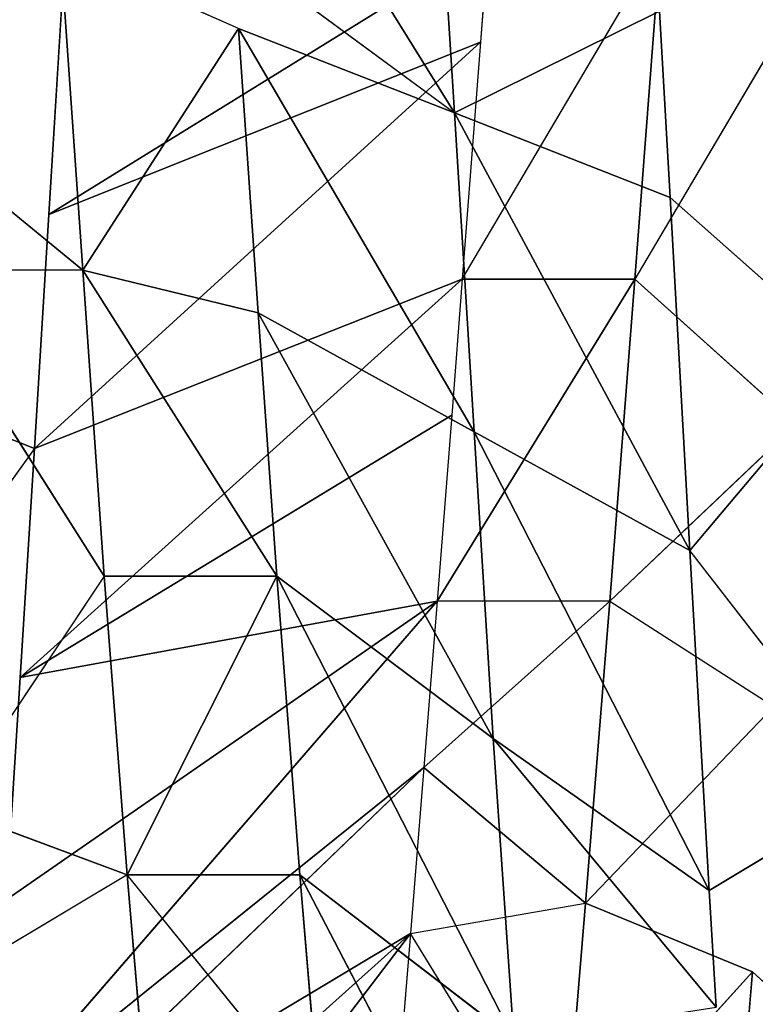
# Model space of a CAD drawing. Extents: x 0 to 40, y 0 to 81.9.
# Tile 493 of 623: x 32.358 to 32.731, y 74.03 to 74.529. Entities that reach past the tile are written whole.
import ezdxf

# ---------------------------------------------------------------- set-up
doc = ezdxf.new("R2010")
doc.units = 0
doc.header["$LTSCALE"] = 25.4
doc.layers.get('0').update_dxf_attribs({"color": 13, "linetype": 'CONTINUOUS'})

# ---------------------------------------------------------------- blocks, each defined once
blk = doc.blocks.new('ICE-TUBE-LED-S-8118_STL')
at = {"color": 0}
for p, q in [((74.63001, -10.25905, 44.13465), (74.49731, -10.16324, 44.18037)), ((74.63001, -10.25905, 44.13465), (74.6638, -10.17365, 44.12469)), ((74.72047, -10.28351, 47.49668), (74.79649, -10.19076, 47.51886)), ((74.56528, -10.29437, 47.43793), (74.72047, -10.19601, 47.49668)), ((74.72047, -10.28351, 47.49668), (74.72047, -10.19601, 47.49668)), ((74.41393, -10.30601, 47.3613), (74.4475, -10.21583, 47.38009)), ((74.56528, -10.29437, 47.43793), (74.4475, -10.21583, 47.38009)), ((74.08851, -10.22432, 44.39663), (74.38431, -10.44963, 44.65621)), ((74.08851, -10.22432, 44.39663), (74.38431, -10.44963, 44.65621)), ((74.41393, -10.30601, 47.3613), (74.36417, -10.2226, 47.33139)), ((74.188, -10.23088, 44.33215), (74.38431, -10.44963, 44.65621)), ((74.188, -10.23088, 44.33215), (74.38431, -10.44963, 44.65621)), ((74.25605, -10.23531, 44.29277), (74.38431, -10.44963, 44.65621)), ((74.25605, -10.23531, 44.29277), (74.38431, -10.44963, 44.65621)), ((74.25605, -10.23531, 44.29277), (74.46841, -10.45642, 44.60873)), ((74.25605, -10.23531, 44.29277), (74.46841, -10.45642, 44.60873)), ((74.29239, -10.23767, 44.27322), (74.46841, -10.45642, 44.60873)), ((74.29239, -10.23767, 44.27322), (74.46841, -10.45642, 44.60873)), ((74.29239, -10.23767, 44.27322), (74.55276, -10.46314, 44.56764)), ((74.29239, -10.23767, 44.27322), (74.55276, -10.46314, 44.56764)), ((74.40122, -10.24465, 44.22036), (74.55276, -10.46314, 44.56764)), ((74.40122, -10.24465, 44.22036), (74.55276, -10.46314, 44.56764)), ((74.51396, -10.25179, 44.17403), (74.40122, -10.24465, 44.22036)), ((74.55276, -10.46314, 44.56764), (74.51396, -10.25179, 44.17403)), ((74.51396, -10.25179, 44.17403), (74.64693, -10.47054, 44.52882)), ((74.51396, -10.25179, 44.17403), (74.64693, -10.47054, 44.52882)), ((74.51396, -10.25179, 44.17403), (74.71597, -10.47591, 44.50476)), ((74.51396, -10.25179, 44.17403), (74.71597, -10.47591, 44.50476)), ((74.63001, -10.25905, 44.13465), (74.51396, -10.25179, 44.17403)), ((74.55276, -10.46314, 44.56764), (74.51396, -10.25179, 44.17403)), ((74.63001, -10.25905, 44.13465), (74.71597, -10.47591, 44.50476)), ((74.63001, -10.25905, 44.13465), (74.71597, -10.47591, 44.50476)), ((74.63001, -10.25905, 44.13465), (74.83608, -10.48513, 44.47122)), ((74.63001, -10.25905, 44.13465), (74.83608, -10.48513, 44.47122)), ((74.74872, -10.26638, 44.10254), (74.63001, -10.25905, 44.13465)), ((74.74872, -10.26638, 44.10254), (74.83608, -10.48513, 44.47122)), ((74.74872, -10.26638, 44.10254), (74.83608, -10.48513, 44.47122)), ((74.74872, -10.26638, 44.10254), (74.88637, -10.48896, 44.46017)), ((74.74872, -10.26638, 44.10254), (74.88637, -10.48896, 44.46017)), ((74.8694, -10.27375, 44.07794), (74.74872, -10.26638, 44.10254)), ((74.72047, -10.28351, 47.49668), (74.88293, -10.27223, 47.53913)), ((74.72047, -10.28351, 47.49668), (74.88293, -10.27223, 47.53913)), ((74.84303, -10.36252, 47.53041), (74.88293, -10.27223, 47.53913)), ((74.56528, -10.38187, 47.43793), (74.72047, -10.28351, 47.49668)), ((74.56528, -10.38187, 47.43793), (74.72047, -10.28351, 47.49668)), ((74.6988, -10.37249, 47.48959), (74.72047, -10.28351, 47.49668)), ((74.6988, -10.37249, 47.48959), (74.72047, -10.28351, 47.49668)), ((74.84303, -10.36252, 47.53041), (74.72047, -10.28351, 47.49668)), ((74.84303, -10.36252, 47.53041), (74.72047, -10.28351, 47.49668)), ((74.41393, -10.30601, 47.3613), (74.56528, -10.29437, 47.43793)), ((74.41393, -10.30601, 47.3613), (74.56528, -10.29437, 47.43793)), ((74.56528, -10.38187, 47.43793), (74.56528, -10.29437, 47.43793)), ((74.56528, -10.38187, 47.43793), (74.56528, -10.29437, 47.43793)), ((74.41393, -10.30601, 47.3613), (74.26916, -10.31833, 47.2669)), ((74.41393, -10.30601, 47.3613), (74.26916, -10.31833, 47.2669)), ((74.29348, -10.40367, 47.28439), (74.41393, -10.30601, 47.3613)), ((74.41393, -10.39351, 47.3613), (74.41393, -10.30601, 47.3613)), ((74.88293, -10.35973, 47.53913), (74.80019, -10.4719, 47.71495)), ((74.84303, -10.36252, 47.53041), (74.63857, -10.48187, 47.6692)), ((74.84303, -10.36252, 47.53041), (74.63857, -10.48187, 47.6692)), ((74.6988, -10.37249, 47.48959), (74.84303, -10.36252, 47.53041)), ((74.6988, -10.37249, 47.48959), (74.84303, -10.36252, 47.53041)), ((74.84303, -10.36252, 47.53041), (74.80019, -10.4719, 47.71495)), ((74.6988, -10.37249, 47.48959), (74.48303, -10.49163, 47.6087)), ((74.6988, -10.37249, 47.48959), (74.48303, -10.49163, 47.6087)), ((74.56528, -10.38187, 47.43793), (74.6988, -10.37249, 47.48959)), ((74.56528, -10.38187, 47.43793), (74.6988, -10.37249, 47.48959)), ((74.63857, -10.48187, 47.6692), (74.6988, -10.37249, 47.48959)), ((74.63857, -10.48187, 47.6692), (74.6988, -10.37249, 47.48959)), ((74.56528, -10.38187, 47.43793), (74.33084, -10.50206, 47.532)), ((74.56528, -10.38187, 47.43793), (74.33084, -10.50206, 47.532)), ((74.41393, -10.39351, 47.3613), (74.56528, -10.38187, 47.43793)), ((74.41393, -10.39351, 47.3613), (74.56528, -10.38187, 47.43793)), ((74.56528, -10.38187, 47.43793), (74.48303, -10.49163, 47.6087)), ((74.56528, -10.38187, 47.43793), (74.48303, -10.49163, 47.6087)), ((74.18437, -10.51304, 47.43926), (74.41393, -10.39351, 47.3613)), ((74.18437, -10.51304, 47.43926), (74.41393, -10.39351, 47.3613)), ((74.29348, -10.40367, 47.28439), (74.41393, -10.39351, 47.3613)), ((74.41393, -10.39351, 47.3613), (74.33084, -10.50206, 47.532)), ((74.41393, -10.39351, 47.3613), (74.33084, -10.50206, 47.532)), ((74.38431, -10.44963, 44.65621), (74.25856, -10.43929, 44.74094)), ((74.25856, -10.52679, 44.74094), (74.38431, -10.44963, 44.65621)), ((74.46841, -10.45642, 44.60873), (74.38431, -10.44963, 44.65621)), ((74.38431, -10.44963, 44.65621), (74.39953, -10.53836, 44.6471)), ((74.46841, -10.45642, 44.60873), (74.39953, -10.53836, 44.6471)), ((74.55276, -10.46314, 44.56764), (74.46841, -10.45642, 44.60873)), ((74.46841, -10.45642, 44.60873), (74.55276, -10.55064, 44.56764)), ((74.64693, -10.47054, 44.52882), (74.55276, -10.46314, 44.56764)), ((74.55276, -10.55064, 44.56764), (74.55276, -10.46314, 44.56764)), ((74.71597, -10.56341, 44.50476), (74.55276, -10.46314, 44.56764)), ((74.96885, -10.46129, 47.74554), (74.80019, -10.4719, 47.71495)), ((74.96885, -10.46129, 47.74554), (74.80019, -10.4719, 47.71495)), ((74.71597, -10.47591, 44.50476), (74.64693, -10.47054, 44.52882)), ((74.80019, -10.4719, 47.71495), (74.57834, -10.59124, 47.84882)), ((74.80019, -10.4719, 47.71495), (74.57834, -10.59124, 47.84882)), ((74.63857, -10.48187, 47.6692), (74.80019, -10.4719, 47.71495)), ((74.63857, -10.48187, 47.6692), (74.80019, -10.4719, 47.71495)), ((74.83608, -10.48513, 44.47122), (74.71597, -10.47591, 44.50476)), ((74.71597, -10.47591, 44.50476), (74.88637, -10.57646, 44.46017)), ((74.71597, -10.47591, 44.50476), (74.71597, -10.56341, 44.50476)), ((74.75735, -10.58127, 47.89949), (74.80019, -10.4719, 47.71495)), ((74.75735, -10.58127, 47.89949), (74.80019, -10.4719, 47.71495)), ((74.85184, -10.57593, 47.91897), (74.80019, -10.4719, 47.71495)), ((74.85184, -10.57593, 47.91897), (74.80019, -10.4719, 47.71495)), ((74.40606, -10.60101, 47.7818), (74.63857, -10.48187, 47.6692)), ((74.40606, -10.60101, 47.7818), (74.63857, -10.48187, 47.6692)), ((74.48303, -10.49163, 47.6087), (74.63857, -10.48187, 47.6692)), ((74.48303, -10.49163, 47.6087), (74.63857, -10.48187, 47.6692)), ((74.63857, -10.48187, 47.6692), (74.57834, -10.59124, 47.84882)), ((74.63857, -10.48187, 47.6692), (74.57834, -10.59124, 47.84882)), ((74.88637, -10.48896, 44.46017), (74.83608, -10.48513, 44.47122)), ((74.33084, -10.50206, 47.532), (74.48303, -10.49163, 47.6087)), ((74.33084, -10.50206, 47.532), (74.48303, -10.49163, 47.6087)), ((74.34695, -10.60456, 47.75433), (74.48303, -10.49163, 47.6087)), ((74.34695, -10.60456, 47.75433), (74.48303, -10.49163, 47.6087)), ((74.40606, -10.60101, 47.7818), (74.48303, -10.49163, 47.6087)), ((74.40606, -10.60101, 47.7818), (74.48303, -10.49163, 47.6087)), ((74.36484, -10.62304, 44.6682), (74.25856, -10.52679, 44.74094)), ((74.25856, -10.52679, 44.74094), (74.39953, -10.53836, 44.6471)), ((74.25856, -10.52679, 44.74094), (74.39953, -10.53836, 44.6471)), ((74.36484, -10.62304, 44.6682), (74.39953, -10.53836, 44.6471)), ((74.55276, -10.55064, 44.56764), (74.39953, -10.53836, 44.6471)), ((74.39953, -10.53836, 44.6471), (74.49926, -10.63388, 44.59298)), ((74.55276, -10.55064, 44.56764), (74.39953, -10.53836, 44.6471)), ((74.55276, -10.55064, 44.56764), (74.49926, -10.63388, 44.59298)), ((74.6424, -10.64519, 44.53053), (74.55276, -10.55064, 44.56764)), ((74.55276, -10.55064, 44.56764), (74.71597, -10.56341, 44.50476)), ((74.55276, -10.55064, 44.56764), (74.71597, -10.56341, 44.50476)), ((74.6424, -10.64519, 44.53053), (74.71597, -10.56341, 44.50476)), ((74.88637, -10.66396, 44.46017), (74.71597, -10.56341, 44.50476)), ((74.85184, -10.57593, 47.91897), (74.75735, -10.58127, 47.89949)), ((74.75735, -10.58127, 47.89949), (74.57834, -10.59124, 47.84882)), ((74.75735, -10.58127, 47.89949), (74.57834, -10.59124, 47.84882)), ((74.67577, -10.67334, 47.87868), (74.75735, -10.58127, 47.89949)), ((74.57834, -10.59124, 47.84882), (74.40606, -10.60101, 47.7818)), ((74.57834, -10.59124, 47.84882), (74.40606, -10.60101, 47.7818)), ((74.45678, -10.68555, 47.8035), (74.57834, -10.59124, 47.84882)), ((74.67577, -10.67334, 47.87868), (74.57834, -10.59124, 47.84882)), ((74.40606, -10.60101, 47.7818), (74.34695, -10.60456, 47.75433)), ((74.45678, -10.68555, 47.8035), (74.40606, -10.60101, 47.7818)), ((74.36484, -10.62304, 44.6682), (74.24064, -10.6128, 44.75451)), ((74.36484, -10.62304, 44.6682), (74.26434, -10.73242, 44.50761))]:
    blk.add_line(p, q, dxfattribs=at)
mesh = blk.add_polyface(dxfattribs=at)
corners = [(81.99833, 18.65613, 0), (32.39832, 18.53461, 0), (32.39832, 18.65613, 0), (33.41051, 17.76106, 0), (34.4478, 16.85461, 0), (35.42089, 15.87956, 0), (36.32527, 14.84046, 0), (37.15673, 13.74214, 0), (37.91139, 12.58971, 0), (38.58575, 11.38851, 0), (39.17668, 10.14416, 0), (39.68142, 8.86242, 0), (40.09764, 7.54925, 0), (40.42338, 6.21078, 0), (40.65715, 4.85321, 0), (40.79784, 3.48288, 0), (40.84481, 2.10613, 0), (81.99833, -14.44387, 0), (33.41051, -13.5488, 0), (32.39832, -14.44387, 0), (32.39832, -14.32234, 0), (34.4478, -12.64234, 0), (35.42089, -11.6673, 0), (36.32527, -10.6282, 0), (37.15673, -9.52987, 0), (37.91139, -8.37744, 0), (38.58575, -7.17625, 0), (39.17668, -5.93189, 0), (39.68142, -4.65015, 0), (40.09764, -3.33699, 0), (40.42338, -1.99851, 0), (40.65715, -0.64095, 0), (40.79784, 0.72939, 0)]
mesh.append_faces([[corners[k] for k in face] for face in [(0, 1, 2), (18, 19, 20)]], dxfattribs={"vtx0": -1, "color": 0})
mesh.append_faces([[corners[k] for k in face] for face in [(1, 0, 3), (3, 0, 4), (4, 0, 5), (5, 0, 6), (6, 0, 7), (7, 0, 8), (8, 0, 9), (9, 0, 10), (10, 0, 11), (11, 0, 12), (12, 0, 13), (13, 0, 14), (14, 0, 15), (15, 0, 16), (19, 18, 17)]], dxfattribs={"vtx0": -1, "vtx1": -1, "color": 0})
mesh.append_faces([[corners[k] for k in face] for face in [(16, 0, 17), (17, 18, 21), (17, 21, 22), (17, 22, 23), (17, 23, 24), (17, 24, 25), (17, 25, 26), (17, 26, 27), (17, 27, 28), (17, 28, 29), (17, 29, 30), (17, 30, 31), (17, 31, 32), (17, 32, 16)]], dxfattribs={"vtx0": -1, "vtx2": -1, "color": 0})
mesh = blk.add_polyface(dxfattribs=at)
corners = [(81.99833, -14.44387, 92), (32.39832, -14.32234, 92), (32.39832, -14.44387, 92), (33.41051, -13.5488, 92), (34.4478, -12.64234, 92), (35.42089, -11.6673, 92), (36.32527, -10.6282, 92), (37.15673, -9.52987, 92), (37.91139, -8.37744, 92), (38.58575, -7.17625, 92), (39.17668, -5.93189, 92), (39.68142, -4.65015, 92), (40.09764, -3.33699, 92), (40.42338, -1.99851, 92), (40.65715, -0.64095, 92), (40.79784, 0.72939, 92), (40.84481, 2.10613, 92), (33.41051, 17.76106, 92), (32.39832, 18.65613, 92), (32.39832, 18.53461, 92), (81.99833, 18.65613, 92), (34.4478, 16.85461, 92), (35.42089, 15.87956, 92), (36.32527, 14.84046, 92), (37.15673, 13.74214, 92), (37.91139, 12.58971, 92), (38.58575, 11.38851, 92), (39.17668, 10.14416, 92), (39.68142, 8.86242, 92), (40.09764, 7.54925, 92), (40.42338, 6.21078, 92), (40.65715, 4.85321, 92), (40.79784, 3.48288, 92)]
mesh.append_faces([[corners[k] for k in face] for face in [(0, 1, 2), (17, 18, 19)]], dxfattribs={"vtx0": -1, "color": 0})
mesh.append_faces([[corners[k] for k in face] for face in [(1, 0, 3), (3, 0, 4), (4, 0, 5), (5, 0, 6), (6, 0, 7), (7, 0, 8), (8, 0, 9), (9, 0, 10), (10, 0, 11), (11, 0, 12), (12, 0, 13), (13, 0, 14), (14, 0, 15), (15, 0, 16), (18, 17, 20), (20, 16, 0)]], dxfattribs={"vtx0": -1, "vtx1": -1, "color": 0})
mesh.append_faces([[corners[k] for k in face] for face in [(20, 17, 21), (20, 21, 22), (20, 22, 23), (20, 23, 24), (20, 24, 25), (20, 25, 26), (20, 26, 27), (20, 27, 28), (20, 28, 29), (20, 29, 30), (20, 30, 31), (20, 31, 32), (20, 32, 16)]], dxfattribs={"vtx0": -1, "vtx2": -1, "color": 0})
mesh = blk.add_polyface(dxfattribs=at)
corners = [(82.19833, -12.64387, 2), (64.19833, 16.85613, 2), (64.19833, -12.64387, 2), (82.19833, 16.85613, 2)]
mesh.append_faces([[corners[k] for k in face] for face in [(0, 1, 2), (1, 0, 3)]], dxfattribs={"vtx0": -1, "color": 0})
mesh = blk.add_polyface(dxfattribs=at)
corners = [(64.19833, 16.85613, 90), (82.19833, -12.64387, 90), (64.19833, -12.64387, 90), (82.19833, 16.85613, 90)]
mesh.append_faces([[corners[k] for k in face] for face in [(0, 1, 2), (1, 0, 3)]], dxfattribs={"vtx0": -1, "color": 0})
mesh = blk.add_polyface(dxfattribs=at)
corners = [(74.6638, -10.17365, 44.12469), (74.63001, -10.25905, 44.13465), (74.49731, -10.16324, 44.18037)]
mesh.append_faces([[corners[k] for k in face] for face in [(0, 1, 2)]], dxfattribs={"color": 0})
mesh = blk.add_polyface(dxfattribs=at)
corners = [(74.88293, -10.27223, 47.53913), (74.79649, -10.19076, 47.51886), (74.72047, -10.28351, 47.49668)]
mesh.append_faces([[corners[k] for k in face] for face in [(0, 1, 2)]], dxfattribs={"color": 0})
mesh = blk.add_polyface(dxfattribs=at)
corners = [(74.72047, -10.28351, 47.49668), (74.56528, -10.29437, 47.43793), (74.56528, -10.38187, 47.43793), (74.72047, -10.19601, 47.49668)]
mesh.append_faces([[corners[k] for k in face] for face in [(0, 1, 2), (1, 0, 3)]], dxfattribs={"vtx0": -1, "color": 0})
mesh = blk.add_polyface(dxfattribs=at)
corners = [(74.56528, -10.29437, 47.43793), (74.4475, -10.21583, 47.38009), (74.41393, -10.30601, 47.3613)]
mesh.append_faces([[corners[k] for k in face] for face in [(0, 1, 2)]], dxfattribs={"color": 0})
mesh = blk.add_polyface(dxfattribs=at)
corners = [(74.25856, -10.43929, 44.74094), (74.08851, -10.22432, 44.39663), (74.38431, -10.44963, 44.65621)]
mesh.append_faces([[corners[k] for k in face] for face in [(0, 1, 2)]], dxfattribs={"color": 0})
mesh = blk.add_polyface(dxfattribs=at)
corners = [(74.38431, -10.44963, 44.65621), (74.08851, -10.22432, 44.39663), (74.188, -10.23088, 44.33215)]
mesh.append_faces([[corners[k] for k in face] for face in [(0, 1, 2)]], dxfattribs={"color": 0})
mesh = blk.add_polyface(dxfattribs=at)
corners = [(74.41393, -10.30601, 47.3613), (74.36417, -10.2226, 47.33139), (74.26916, -10.31833, 47.2669)]
mesh.append_faces([[corners[k] for k in face] for face in [(0, 1, 2)]], dxfattribs={"color": 0})
mesh = blk.add_polyface(dxfattribs=at)
corners = [(74.38431, -10.44963, 44.65621), (74.188, -10.23088, 44.33215), (74.25605, -10.23531, 44.29277)]
mesh.append_faces([[corners[k] for k in face] for face in [(0, 1, 2)]], dxfattribs={"color": 0})
mesh = blk.add_polyface(dxfattribs=at)
corners = [(74.38431, -10.44963, 44.65621), (74.25605, -10.23531, 44.29277), (74.46841, -10.45642, 44.60873)]
mesh.append_faces([[corners[k] for k in face] for face in [(0, 1, 2)]], dxfattribs={"color": 0})
mesh = blk.add_polyface(dxfattribs=at)
corners = [(74.46841, -10.45642, 44.60873), (74.25605, -10.23531, 44.29277), (74.29239, -10.23767, 44.27322)]
mesh.append_faces([[corners[k] for k in face] for face in [(0, 1, 2)]], dxfattribs={"color": 0})
mesh = blk.add_polyface(dxfattribs=at)
corners = [(74.46841, -10.45642, 44.60873), (74.29239, -10.23767, 44.27322), (74.55276, -10.46314, 44.56764)]
mesh.append_faces([[corners[k] for k in face] for face in [(0, 1, 2)]], dxfattribs={"color": 0})
mesh = blk.add_polyface(dxfattribs=at)
corners = [(74.55276, -10.46314, 44.56764), (74.29239, -10.23767, 44.27322), (74.40122, -10.24465, 44.22036)]
mesh.append_faces([[corners[k] for k in face] for face in [(0, 1, 2)]], dxfattribs={"color": 0})
mesh = blk.add_polyface(dxfattribs=at)
corners = [(74.55276, -10.46314, 44.56764), (74.40122, -10.24465, 44.22036), (74.51396, -10.25179, 44.17403)]
mesh.append_faces([[corners[k] for k in face] for face in [(0, 1, 2)]], dxfattribs={"color": 0})
mesh = blk.add_polyface(dxfattribs=at)
corners = [(74.55276, -10.46314, 44.56764), (74.51396, -10.25179, 44.17403), (74.64693, -10.47054, 44.52882)]
mesh.append_faces([[corners[k] for k in face] for face in [(0, 1, 2)]], dxfattribs={"color": 0})
mesh = blk.add_polyface(dxfattribs=at)
corners = [(74.64693, -10.47054, 44.52882), (74.51396, -10.25179, 44.17403), (74.71597, -10.47591, 44.50476)]
mesh.append_faces([[corners[k] for k in face] for face in [(0, 1, 2)]], dxfattribs={"color": 0})
mesh = blk.add_polyface(dxfattribs=at)
corners = [(74.71597, -10.47591, 44.50476), (74.51396, -10.25179, 44.17403), (74.63001, -10.25905, 44.13465)]
mesh.append_faces([[corners[k] for k in face] for face in [(0, 1, 2)]], dxfattribs={"color": 0})
mesh = blk.add_polyface(dxfattribs=at)
corners = [(74.71597, -10.47591, 44.50476), (74.63001, -10.25905, 44.13465), (74.83608, -10.48513, 44.47122)]
mesh.append_faces([[corners[k] for k in face] for face in [(0, 1, 2)]], dxfattribs={"color": 0})
mesh = blk.add_polyface(dxfattribs=at)
corners = [(74.83608, -10.48513, 44.47122), (74.63001, -10.25905, 44.13465), (74.74872, -10.26638, 44.10254)]
mesh.append_faces([[corners[k] for k in face] for face in [(0, 1, 2)]], dxfattribs={"color": 0})
mesh = blk.add_polyface(dxfattribs=at)
corners = [(74.83608, -10.48513, 44.47122), (74.74872, -10.26638, 44.10254), (74.88637, -10.48896, 44.46017)]
mesh.append_faces([[corners[k] for k in face] for face in [(0, 1, 2)]], dxfattribs={"color": 0})
mesh = blk.add_polyface(dxfattribs=at)
corners = [(74.88637, -10.48896, 44.46017), (74.74872, -10.26638, 44.10254), (74.8694, -10.27375, 44.07794)]
mesh.append_faces([[corners[k] for k in face] for face in [(0, 1, 2)]], dxfattribs={"color": 0})
mesh = blk.add_polyface(dxfattribs=at)
corners = [(74.88293, -10.27223, 47.53913), (74.72047, -10.28351, 47.49668), (74.84303, -10.36252, 47.53041)]
mesh.append_faces([[corners[k] for k in face] for face in [(0, 1, 2)]], dxfattribs={"color": 0})
mesh = blk.add_polyface(dxfattribs=at)
corners = [(74.72047, -10.28351, 47.49668), (74.56528, -10.38187, 47.43793), (74.6988, -10.37249, 47.48959)]
mesh.append_faces([[corners[k] for k in face] for face in [(0, 1, 2)]], dxfattribs={"color": 0})
mesh = blk.add_polyface(dxfattribs=at)
corners = [(74.84303, -10.36252, 47.53041), (74.72047, -10.28351, 47.49668), (74.6988, -10.37249, 47.48959)]
mesh.append_faces([[corners[k] for k in face] for face in [(0, 1, 2)]], dxfattribs={"color": 0})
mesh = blk.add_polyface(dxfattribs=at)
corners = [(74.56528, -10.38187, 47.43793), (74.41393, -10.30601, 47.3613), (74.41393, -10.39351, 47.3613), (74.56528, -10.29437, 47.43793)]
mesh.append_faces([[corners[k] for k in face] for face in [(0, 1, 2), (1, 0, 3)]], dxfattribs={"vtx0": -1, "color": 0})
mesh = blk.add_polyface(dxfattribs=at)
corners = [(74.41393, -10.30601, 47.3613), (74.26916, -10.31833, 47.2669), (74.29348, -10.40367, 47.28439)]
mesh.append_faces([[corners[k] for k in face] for face in [(0, 1, 2)]], dxfattribs={"color": 0})
mesh = blk.add_polyface(dxfattribs=at)
corners = [(74.80019, -10.4719, 47.71495), (74.99354, -10.35191, 47.55771), (74.88293, -10.35973, 47.53913), (74.96885, -10.46129, 47.74554)]
mesh.append_faces([[corners[k] for k in face] for face in [(0, 1, 2), (1, 0, 3)]], dxfattribs={"vtx0": -1, "color": 0})
mesh = blk.add_polyface(dxfattribs=at)
corners = [(74.80019, -10.4719, 47.71495), (74.84303, -10.36252, 47.53041), (74.63857, -10.48187, 47.6692)]
mesh.append_faces([[corners[k] for k in face] for face in [(0, 1, 2)]], dxfattribs={"color": 0})
mesh = blk.add_polyface(dxfattribs=at)
corners = [(74.63857, -10.48187, 47.6692), (74.84303, -10.36252, 47.53041), (74.6988, -10.37249, 47.48959)]
mesh.append_faces([[corners[k] for k in face] for face in [(0, 1, 2)]], dxfattribs={"color": 0})
mesh = blk.add_polyface(dxfattribs=at)
corners = [(74.63857, -10.48187, 47.6692), (74.6988, -10.37249, 47.48959), (74.48303, -10.49163, 47.6087)]
mesh.append_faces([[corners[k] for k in face] for face in [(0, 1, 2)]], dxfattribs={"color": 0})
mesh = blk.add_polyface(dxfattribs=at)
corners = [(74.48303, -10.49163, 47.6087), (74.6988, -10.37249, 47.48959), (74.56528, -10.38187, 47.43793)]
mesh.append_faces([[corners[k] for k in face] for face in [(0, 1, 2)]], dxfattribs={"color": 0})
mesh = blk.add_polyface(dxfattribs=at)
corners = [(74.48303, -10.49163, 47.6087), (74.56528, -10.38187, 47.43793), (74.33084, -10.50206, 47.532)]
mesh.append_faces([[corners[k] for k in face] for face in [(0, 1, 2)]], dxfattribs={"color": 0})
mesh = blk.add_polyface(dxfattribs=at)
corners = [(74.33084, -10.50206, 47.532), (74.56528, -10.38187, 47.43793), (74.41393, -10.39351, 47.3613)]
mesh.append_faces([[corners[k] for k in face] for face in [(0, 1, 2)]], dxfattribs={"color": 0})
mesh = blk.add_polyface(dxfattribs=at)
corners = [(74.18437, -10.51304, 47.43926), (74.41393, -10.39351, 47.3613), (74.29348, -10.40367, 47.28439)]
mesh.append_faces([[corners[k] for k in face] for face in [(0, 1, 2)]], dxfattribs={"color": 0})
mesh = blk.add_polyface(dxfattribs=at)
corners = [(74.33084, -10.50206, 47.532), (74.41393, -10.39351, 47.3613), (74.18437, -10.51304, 47.43926)]
mesh.append_faces([[corners[k] for k in face] for face in [(0, 1, 2)]], dxfattribs={"color": 0})
mesh = blk.add_polyface(dxfattribs=at)
corners = [(74.39953, -10.53836, 44.6471), (74.25856, -10.52679, 44.74094), (74.38431, -10.44963, 44.65621)]
mesh.append_faces([[corners[k] for k in face] for face in [(0, 1, 2)]], dxfattribs={"color": 0})
mesh = blk.add_polyface(dxfattribs=at)
corners = [(74.55276, -10.55064, 44.56764), (74.39953, -10.53836, 44.6471), (74.46841, -10.45642, 44.60873)]
mesh.append_faces([[corners[k] for k in face] for face in [(0, 1, 2)]], dxfattribs={"color": 0})
mesh = blk.add_polyface(dxfattribs=at)
corners = [(74.71597, -10.56341, 44.50476), (74.55276, -10.55064, 44.56764), (74.55276, -10.46314, 44.56764)]
mesh.append_faces([[corners[k] for k in face] for face in [(0, 1, 2)]], dxfattribs={"color": 0})
mesh = blk.add_polyface(dxfattribs=at)
corners = [(74.85184, -10.57593, 47.91897), (74.96885, -10.46129, 47.74554), (74.80019, -10.4719, 47.71495)]
mesh.append_faces([[corners[k] for k in face] for face in [(0, 1, 2)]], dxfattribs={"color": 0})
mesh = blk.add_polyface(dxfattribs=at)
corners = [(74.75735, -10.58127, 47.89949), (74.80019, -10.4719, 47.71495), (74.57834, -10.59124, 47.84882)]
mesh.append_faces([[corners[k] for k in face] for face in [(0, 1, 2)]], dxfattribs={"color": 0})
mesh = blk.add_polyface(dxfattribs=at)
corners = [(74.57834, -10.59124, 47.84882), (74.80019, -10.4719, 47.71495), (74.63857, -10.48187, 47.6692)]
mesh.append_faces([[corners[k] for k in face] for face in [(0, 1, 2)]], dxfattribs={"color": 0})
mesh = blk.add_polyface(dxfattribs=at)
corners = [(74.88637, -10.57646, 44.46017), (74.71597, -10.56341, 44.50476), (74.71597, -10.47591, 44.50476), (74.88637, -10.66396, 44.46017)]
mesh.append_faces([[corners[k] for k in face] for face in [(0, 1, 2), (1, 0, 3)]], dxfattribs={"vtx0": -1, "color": 0})
mesh = blk.add_polyface(dxfattribs=at)
corners = [(74.85184, -10.57593, 47.91897), (74.80019, -10.4719, 47.71495), (74.75735, -10.58127, 47.89949)]
mesh.append_faces([[corners[k] for k in face] for face in [(0, 1, 2)]], dxfattribs={"color": 0})
mesh = blk.add_polyface(dxfattribs=at)
corners = [(74.40606, -10.60101, 47.7818), (74.63857, -10.48187, 47.6692), (74.48303, -10.49163, 47.6087)]
mesh.append_faces([[corners[k] for k in face] for face in [(0, 1, 2)]], dxfattribs={"color": 0})
mesh = blk.add_polyface(dxfattribs=at)
corners = [(74.57834, -10.59124, 47.84882), (74.63857, -10.48187, 47.6692), (74.40606, -10.60101, 47.7818)]
mesh.append_faces([[corners[k] for k in face] for face in [(0, 1, 2)]], dxfattribs={"color": 0})
mesh = blk.add_polyface(dxfattribs=at)
corners = [(74.34695, -10.60456, 47.75433), (74.48303, -10.49163, 47.6087), (74.33084, -10.50206, 47.532)]
mesh.append_faces([[corners[k] for k in face] for face in [(0, 1, 2)]], dxfattribs={"color": 0})
mesh = blk.add_polyface(dxfattribs=at)
corners = [(74.40606, -10.60101, 47.7818), (74.48303, -10.49163, 47.6087), (74.34695, -10.60456, 47.75433)]
mesh.append_faces([[corners[k] for k in face] for face in [(0, 1, 2)]], dxfattribs={"color": 0})
mesh = blk.add_polyface(dxfattribs=at)
corners = [(74.39953, -10.53836, 44.6471), (74.36484, -10.62304, 44.6682), (74.25856, -10.52679, 44.74094)]
mesh.append_faces([[corners[k] for k in face] for face in [(0, 1, 2)]], dxfattribs={"color": 0})
mesh = blk.add_polyface(dxfattribs=at)
corners = [(74.55276, -10.55064, 44.56764), (74.49926, -10.63388, 44.59298), (74.39953, -10.53836, 44.6471)]
mesh.append_faces([[corners[k] for k in face] for face in [(0, 1, 2)]], dxfattribs={"color": 0})
mesh = blk.add_polyface(dxfattribs=at)
corners = [(74.71597, -10.56341, 44.50476), (74.6424, -10.64519, 44.53053), (74.55276, -10.55064, 44.56764)]
mesh.append_faces([[corners[k] for k in face] for face in [(0, 1, 2)]], dxfattribs={"color": 0})
mesh = blk.add_polyface(dxfattribs=at)
corners = [(74.75735, -10.58127, 47.89949), (74.57834, -10.59124, 47.84882), (74.67577, -10.67334, 47.87868)]
mesh.append_faces([[corners[k] for k in face] for face in [(0, 1, 2)]], dxfattribs={"color": 0})
mesh = blk.add_polyface(dxfattribs=at)
corners = [(74.57834, -10.59124, 47.84882), (74.40606, -10.60101, 47.7818), (74.45678, -10.68555, 47.8035)]
mesh.append_faces([[corners[k] for k in face] for face in [(0, 1, 2)]], dxfattribs={"color": 0})
mesh = blk.add_polyface(dxfattribs=at)
corners = [(74.24064, -10.6128, 44.75451), (74.36484, -10.62304, 44.6682), (74.26434, -10.73242, 44.50761)]
mesh.append_faces([[corners[k] for k in face] for face in [(0, 1, 2)]], dxfattribs={"color": 0})

msp = doc.modelspace()

# ---------------------------------------------------------------- block references
at = {"color": 8, "rotation": 90.00000000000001}
msp.add_blockref('ICE-TUBE-LED-S-8118_STL', (22.10613, -0.3188, 254.70001), dxfattribs=at)

doc.saveas('drawing.dxf')
